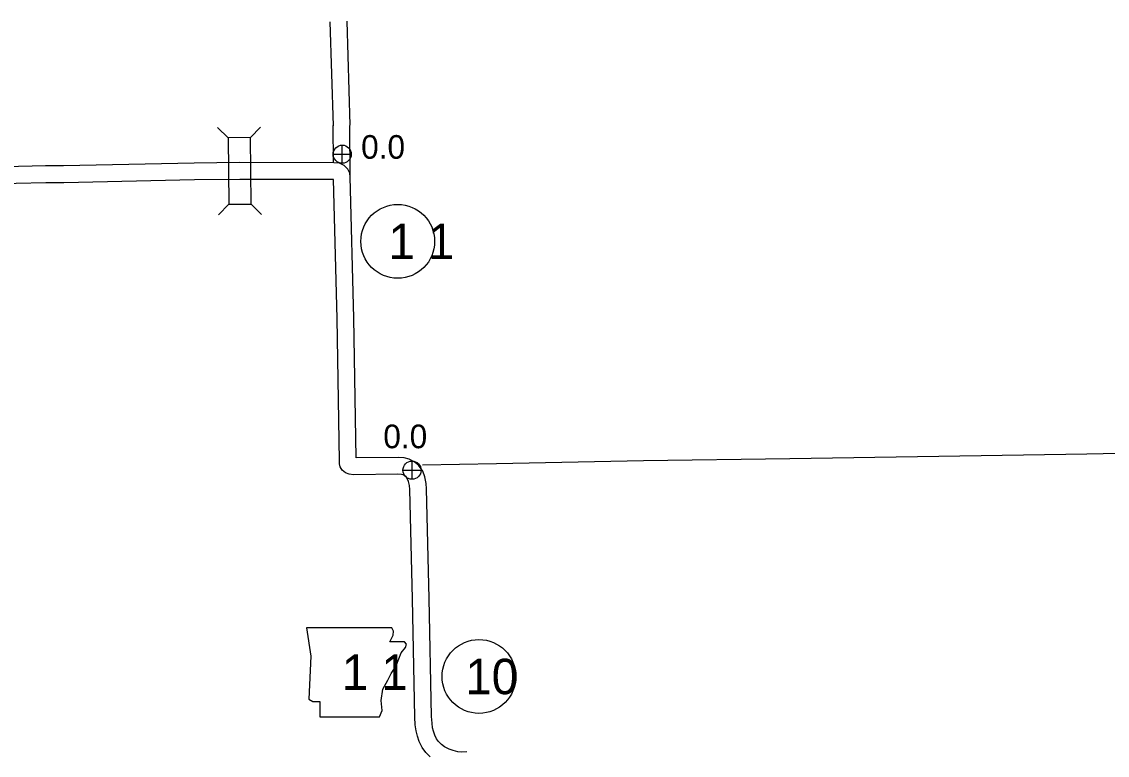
# Model space of a CAD drawing. Extents: x -939622 to -934222, y 1383701 to 1385301.
# Drawn here: x -936285.2 to -936227, y 1384445.1 to 1384484.4 of the extents above; entities that cross this region are included whole.
import ezdxf

# ---------------------------------------------------------------- set-up
doc = ezdxf.new("R2010")
doc.units = 0
for name, color, linetype in [('10', 7, 'Continuous'), ('2', 7, 'Continuous'), ('20', 7, 'Continuous'), ('21', 7, 'Continuous'), ('25', 7, 'Continuous'), ('26', 7, 'Continuous'), ('27', 7, 'Continuous')]:
    doc.layers.add(name, color=color, linetype=linetype)

msp = doc.modelspace()

# ---------------------------------------------------------------- linework, layer by layer
at = {"layer": '10'}
for points in [[(-936268.688, 1384484.41), (-936268.519, 1384478.834)], [(-936267.789, 1384484.438), (-936267.619, 1384478.861)], [(-936268.507, 1384476.847), (-936268.519, 1384478.845)], [(-936267.602, 1384476.057), (-936267.619, 1384478.85)], [(-936282.972, 1384475.78), (-936283.931, 1384475.778), (-936291.904, 1384475.586), (-936292.802, 1384475.58), (-936299.778, 1384475.431), (-936307.777, 1384475.316), (-936311.257, 1384475.174), (-936311.436, 1384475.168), (-936311.642, 1384475.232), (-936311.814, 1384475.319), (-936311.965, 1384475.45), (-936312.116, 1384475.634), (-936312.206, 1384475.862), (-936312.236, 1384476.063), (-936312.226, 1384476.222), (-936312.222, 1384476.626), (-936312.204, 1384477.372)], [(-936282.974, 1384476.68), (-936283.943, 1384476.678), (-936291.918, 1384476.486), (-936292.814, 1384476.48), (-936299.794, 1384476.33), (-936307.802, 1384476.216), (-936311.29, 1384476.074), (-936311.31, 1384476.073), (-936311.318, 1384476.08), (-936311.33, 1384476.095), (-936311.331, 1384476.098), (-936311.332, 1384476.101), (-936311.326, 1384476.189), (-936311.322, 1384476.61), (-936311.304, 1384477.351)], [(-936261.347, 1384445.259), (-936261.657, 1384445.243), (-936261.829, 1384445.265), (-936262.084, 1384445.329), (-936262.3, 1384445.397), (-936262.537, 1384445.523), (-936262.711, 1384445.659), (-936262.869, 1384445.821), (-936262.975, 1384445.956), (-936263.063, 1384446.15), (-936263.134, 1384446.358), (-936263.182, 1384446.551), (-936263.213, 1384446.788), (-936263.234, 1384447.145), (-936263.362, 1384453.483), (-936263.514, 1384459.354), (-936263.528, 1384459.654), (-936263.606, 1384460.005), (-936263.715, 1384460.302), (-936263.938, 1384460.63), (-936264.17, 1384460.81), (-936264.442, 1384460.961), (-936264.711, 1384461.02), (-936265.012, 1384461.049), (-936267.283, 1384461.022), (-936267.402, 1384468.51), (-936267.603, 1384476.087), (-936267.627, 1384476.284), (-936267.737, 1384476.514), (-936267.925, 1384476.703), (-936268.17, 1384476.822), (-936268.474, 1384476.853), (-936273.536, 1384476.858), (-936275.966, 1384476.831), (-936282.983, 1384476.68)], [(-936263.313, 1384444.987), (-936263.547, 1384445.227), (-936263.749, 1384445.485), (-936263.901, 1384445.818), (-936263.998, 1384446.104), (-936264.068, 1384446.383), (-936264.11, 1384446.703), (-936264.133, 1384447.11), (-936264.262, 1384453.462), (-936264.413, 1384459.322), (-936264.423, 1384459.534), (-936264.472, 1384459.75), (-936264.522, 1384459.888), (-936264.603, 1384460.007), (-936264.667, 1384460.057), (-936264.763, 1384460.11), (-936264.851, 1384460.129), (-936265.051, 1384460.149), (-936267.433, 1384460.12), (-936267.663, 1384460.146), (-936267.858, 1384460.221), (-936268.041, 1384460.363), (-936268.135, 1384460.536), (-936268.185, 1384460.71), (-936268.181, 1384460.869), (-936268.302, 1384468.491), (-936268.499, 1384475.951), (-936268.519, 1384475.953), (-936273.532, 1384475.958), (-936275.951, 1384475.931), (-936282.964, 1384475.78)]]:
    msp.add_lwpolyline(points, dxfattribs=at)
at = {"layer": '2'}
msp.add_lwpolyline([(-936263.731, 1384460.643), (-936259.758, 1384460.725), (-936251.876, 1384460.873), (-936244.018, 1384460.992), (-936236.027, 1384461.117), (-936228.084, 1384461.236), (-936226.339, 1384461.273)], dxfattribs=at)
at = {"layer": '20'}
for p, q in [((-936274.148, 1384478.183), (-936274.714, 1384478.737)), ((-936272.96, 1384478.197), (-936272.406, 1384478.763)), ((-936274.108, 1384474.62), (-936274.662, 1384474.053)), ((-936272.92, 1384474.633), (-936272.354, 1384474.079))]:
    msp.add_line(p, q, dxfattribs=at)
msp.add_lwpolyline([(-936274.148, 1384478.183), (-936274.108, 1384474.62), (-936272.92, 1384474.633), (-936272.96, 1384478.197)], close=True, dxfattribs=at)
at = {"layer": '21'}
msp.add_lwpolyline([(-936269.943, 1384451.913), (-936269.715, 1384450.391), (-936269.816, 1384448.081), (-936269.613, 1384447.954), (-936269.233, 1384447.954), (-936269.233, 1384447.142), (-936266.035, 1384447.142), (-936265.883, 1384447.472), (-936265.934, 1384448.005), (-936265.857, 1384448.614), (-936265.578, 1384449.096), (-936265.401, 1384449.452), (-936265.147, 1384449.832), (-936264.995, 1384450.238), (-936264.868, 1384450.568), (-936264.639, 1384450.847), (-936264.589, 1384451.025), (-936264.69, 1384451.152), (-936265.477, 1384451.152), (-936265.299, 1384451.507), (-936265.274, 1384451.736), (-936265.379, 1384451.911)], close=True, dxfattribs=at)
at = {"layer": '26'}
for p, q in [((-936268.031, 1384476.819), (-936268.031, 1384477.794)), ((-936268.519, 1384477.307), (-936267.544, 1384477.307)), ((-936264.285, 1384459.874), (-936264.285, 1384460.849)), ((-936264.773, 1384460.362), (-936263.798, 1384460.362))]:
    msp.add_line(p, q, dxfattribs=at)
for centre in [(-936268.031, 1384477.307), (-936264.285, 1384460.362)]:
    msp.add_circle(centre, 0.487, dxfattribs=at)
at = {"layer": '27'}
for centre in [(-936265.054, 1384472.634), (-936260.695, 1384449.3)]:
    msp.add_circle(centre, 1.98, dxfattribs=at)

# ---------------------------------------------------------------- texts
at = {"layer": '21'}
msp.add_text('1 1', height=1.9008, dxfattribs=at).set_placement((-936268.05, 1384448.578))
at = {"layer": '25'}
for p in [(-936267.017, 1384477.065), (-936265.827, 1384461.54)]:
    msp.add_text('0.0', height=1.2672, dxfattribs=at).set_placement(p)
at = {"layer": '27'}
for s, p in [('1 1', (-936265.55, 1384471.684)), ('10', (-936261.427, 1384448.349))]:
    msp.add_text(s, height=1.9008, dxfattribs=at).set_placement(p)

doc.saveas('drawing.dxf')
